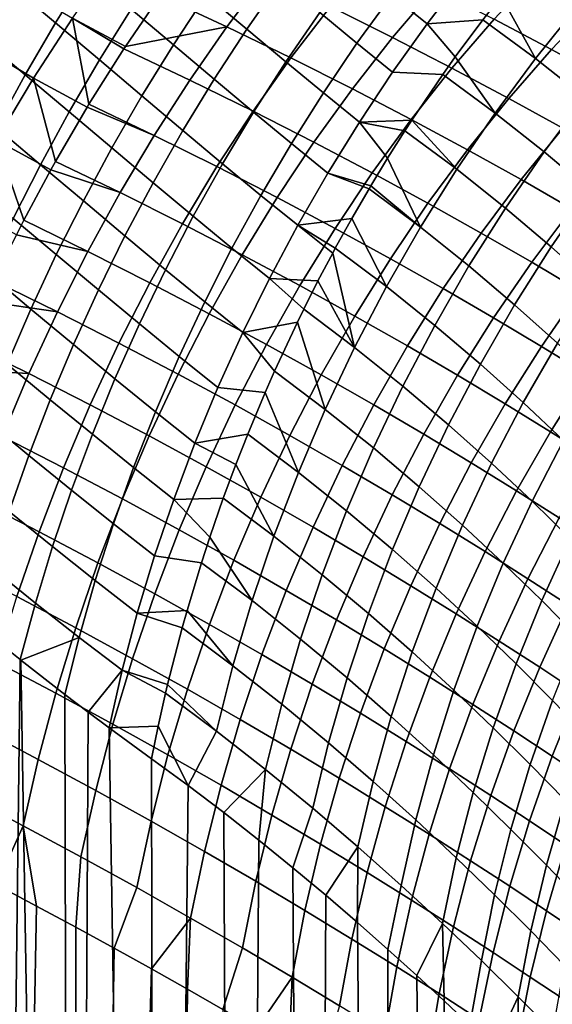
# Model space of a CAD drawing. Header units: metres. Extents: x -109 to 109, y -100 to 58.
# Tile 401 of 642: x 18 to 23, y -37 to -27. Entities that reach past the tile are written whole.
import ezdxf

# ---------------------------------------------------------------- set-up
doc = ezdxf.new("R2010")
doc.units = ezdxf.units.M
doc.layers.add('solid_21_062_100_XXX', color=7, linetype='CONTINUOUS')

msp = doc.modelspace()

# ---------------------------------------------------------------- linework, layer by layer
at = {"layer": 'solid_21_062_100_XXX'}
for points in [[(18.36595, -27.371502, 23.023724), (18.664848, -26.891932, 23.077414), (18.236038, -26.530945, 23.507318), (17.937233, -27.011259, 23.446312)], [(20.490799, -26.969044, 21.90943), (20.109871, -26.647224, 22.35545), (19.787928, -27.106686, 22.273941), (20.170141, -27.43021, 21.83252)], [(22.209423, -26.935661, 20.75742), (21.879082, -26.669727, 21.210249), (21.537121, -27.110151, 21.103487), (21.869678, -27.378969, 20.652912)], [(19.353958, -27.11302, -15.400956), (19.025091, -27.593359, -15.195357), (18.527149, -27.326036, -15.680296), (18.910685, -26.782423, -15.918151)], [(19.478231, -27.577444, 22.211746), (19.787928, -27.106686, 22.273941), (19.389238, -26.771587, 22.713179), (19.078657, -27.24114, 22.645765)], [(21.542974, -27.509682, -13.664919), (20.957397, -27.217901, -14.338399), (21.342657, -26.756002, -14.574064), (21.935251, -27.047672, -13.88848)], [(18.780434, -27.721016, 22.598143), (19.078657, -27.24114, 22.645765), (18.664848, -26.891932, 23.077414), (18.36595, -27.371502, 23.023724)], [(21.537121, -27.110151, 21.103487), (21.188456, -26.823494, 21.554306), (20.857027, -27.274622, 21.462488), (21.207783, -27.563944, 21.014509)], [(22.566614, -27.119022, 20.327419), (22.890547, -27.707283, 19.545826), (23.289036, -27.212347, 19.662271), (22.786423, -26.846874, 20.402351)], [(19.982008, -27.407316, -14.770753), (19.353958, -27.11302, -15.400956), (19.402868, -27.044563, -15.432658), (20.346663, -26.924267, -14.996597)], [(20.585758, -27.70096, -14.124269), (19.982008, -27.407316, -14.770753), (20.346663, -26.924267, -14.996597), (20.957397, -27.217901, -14.338399)], [(20.857027, -27.274622, 21.462488), (20.490799, -26.969044, 21.90943), (20.170141, -27.43021, 21.83252), (20.538301, -27.738104, 21.389061)], [(21.869678, -27.378969, 20.652912), (22.393251, -27.342541, 20.271801), (22.566614, -27.119022, 20.327419), (22.209423, -26.935661, 20.75742)], [(23.042574, -27.620844, -12.475377), (22.501904, -27.336292, -13.188621), (22.914515, -26.896463, -13.420169), (23.461617, -27.180721, -12.694489)], [(17.632589, -27.581997, -15.949759), (18.006992, -27.021936, -16.159664), (18.527149, -27.326036, -15.680296), (18.158852, -27.891716, -15.471604)], [(18.079535, -27.860439, 22.99029), (18.36595, -27.371502, 23.023724), (17.937233, -27.011259, 23.446312), (17.650475, -27.500999, 23.405943)], [(22.103251, -27.798512, -12.977095), (21.542974, -27.509682, -13.664919), (21.935251, -27.047672, -13.88848), (22.501904, -27.336292, -13.188621)], [(19.982008, -27.407316, -14.770753), (19.025091, -27.593359, -15.195357), (19.353958, -27.11302, -15.400956)], [(20.170141, -27.43021, 21.83252), (19.787928, -27.106686, 22.273941), (19.478231, -27.577444, 22.211746), (19.862268, -27.902718, 21.774548)], [(21.869678, -27.378969, 20.652912), (21.537121, -27.110151, 21.103487), (21.207783, -27.563944, 21.014509), (21.543171, -27.83576, 20.565714)], [(22.566614, -27.119022, 20.327419), (22.393251, -27.342541, 20.271801), (22.890547, -27.707283, 19.545826)], [(19.181408, -28.058548, 22.168991), (19.478231, -27.577444, 22.211746), (19.078657, -27.24114, 22.645765), (18.780434, -27.721016, 22.598143)], [(21.16501, -27.992853, -13.462434), (20.585758, -27.70096, -14.124269), (20.957397, -27.217901, -14.338399), (21.542974, -27.509682, -13.664919)], [(22.890547, -27.707283, 19.545826), (23.356565, -28.073305, 18.814337), (23.759176, -27.578737, 18.917393), (23.289036, -27.212347, 19.662271)], [(23.557297, -27.900368, -11.749557), (23.042574, -27.620844, -12.475377), (23.461617, -27.180721, -12.694489), (23.982172, -27.459867, -11.956326)], [(18.680407, -28.137665, -14.995261), (18.664137, -28.164486, -14.986241), (18.158852, -27.891716, -15.471604), (18.527149, -27.326036, -15.680296)], [(19.010145, -27.616056, -15.186339), (18.680407, -28.137665, -14.995261), (18.527149, -27.326036, -15.680296)], [(19.025091, -27.593359, -15.195357), (19.010145, -27.616056, -15.186339), (18.527149, -27.326036, -15.680296)], [(21.207783, -27.563944, 21.014509), (20.857027, -27.274622, 21.462488), (20.538301, -27.738104, 21.389061), (20.891739, -28.030186, 20.943495)], [(21.869678, -27.378969, 20.652912), (22.13381, -27.692795, 20.19474), (22.393251, -27.342541, 20.271801)], [(22.638165, -28.083368, -12.275782), (22.103251, -27.798512, -12.977095), (22.501904, -27.336292, -13.188621), (23.042574, -27.620844, -12.475377)], [(22.13381, -27.692795, 20.19474), (22.509987, -28.22049, 19.450396), (22.890547, -27.707283, 19.545826), (22.393251, -27.342541, 20.271801)], [(18.495173, -28.210241, 22.57041), (18.780434, -27.721016, 22.598143), (18.36595, -27.371502, 23.023724), (18.079535, -27.860439, 22.99029)], [(19.631237, -27.910254, -14.567463), (19.010145, -27.616056, -15.186339), (19.025091, -27.593359, -15.195357), (19.982008, -27.407316, -14.770753)], [(20.228712, -28.203907, -13.932239), (19.631237, -27.910254, -14.567463), (19.982008, -27.407316, -14.770753), (20.585758, -27.70096, -14.124269)], [(20.538301, -27.738104, 21.389061), (20.170141, -27.43021, 21.83252), (19.862268, -27.902718, 21.774548), (20.232924, -28.213001, 21.334177)], [(21.869678, -27.378969, 20.652912), (21.543171, -27.83576, 20.565714), (22.017406, -27.856506, 20.162741), (22.13381, -27.692795, 20.19474)], [(17.806187, -28.357754, 22.97718), (18.079535, -27.860439, 22.99029), (17.650475, -27.500999, 23.405943), (17.376347, -27.999172, 23.386299)], [(21.719606, -28.281904, -12.786144), (21.16501, -27.992853, -13.462434), (21.542974, -27.509682, -13.664919), (22.103251, -27.798512, -12.977095)], [(17.273046, -28.162085, -15.770508), (17.632589, -27.581997, -15.949759), (18.158852, -27.891716, -15.471604), (17.806948, -28.477684, -15.292733)], [(19.295269, -28.431757, -14.387261), (18.680407, -28.137665, -14.995261), (19.010145, -27.616056, -15.186339), (19.631237, -27.910254, -14.567463)], [(19.862268, -27.902718, 21.774548), (19.478231, -27.577444, 22.211746), (19.181408, -28.058548, 22.168991), (19.567802, -28.385611, 21.735632)], [(21.543171, -27.83576, 20.565714), (21.207783, -27.563944, 21.014509), (20.891739, -28.030186, 20.943495), (21.230564, -28.305107, 20.496)], [(23.147726, -28.363293, -11.561759), (22.638165, -28.083368, -12.275782), (23.042574, -27.620844, -12.475377), (23.557297, -27.900368, -11.749557)], [(18.898058, -28.549025, 22.145761), (19.181408, -28.058548, 22.168991), (18.780434, -27.721016, 22.598143), (18.495173, -28.210241, 22.57041)], [(20.802353, -28.49592, -13.281555), (20.228712, -28.203907, -13.932239), (20.585758, -27.70096, -14.124269), (21.16501, -27.992853, -13.462434)], [(22.13381, -27.692795, 20.19474), (22.017406, -27.856506, 20.162741), (22.509987, -28.22049, 19.450396)], [(22.509987, -28.22049, 19.450396), (22.972504, -28.586132, 18.731764), (23.356565, -28.073305, 18.814337), (22.890547, -27.707283, 19.545826)], [(20.891739, -28.030186, 20.943495), (20.538301, -27.738104, 21.389061), (20.232924, -28.213001, 21.334177), (20.589628, -28.507929, 20.890587)], [(22.249454, -28.567081, -12.096226), (21.719606, -28.281904, -12.786144), (22.103251, -27.798512, -12.977095), (22.638165, -28.083368, -12.275782)], [(18.223452, -28.707827, 22.56262), (18.495173, -28.210241, 22.57041), (18.079535, -27.860439, 22.99029), (17.806187, -28.357754, 22.97718)], [(18.365608, -28.676472, -14.828223), (18.32114, -28.756144, -14.805969), (17.806948, -28.477684, -15.292733), (18.158852, -27.891716, -15.471604)], [(18.664137, -28.164486, -14.986241), (18.365608, -28.676472, -14.828223), (18.158852, -27.891716, -15.471604)], [(19.887199, -28.72542, -13.762812), (19.295269, -28.431757, -14.387261), (19.631237, -27.910254, -14.567463), (20.228712, -28.203907, -13.932239)], [(20.232924, -28.213001, 21.334177), (19.862268, -27.902718, 21.774548), (19.567802, -28.385611, 21.735632), (19.941515, -28.698347, 21.297947)], [(21.230564, -28.305107, 20.496), (21.724056, -28.288809, 20.08983), (22.017406, -27.856506, 20.162741), (21.543171, -27.83576, 20.565714)], [(21.724056, -28.288809, 20.08983), (22.148357, -28.750618, 19.376232), (22.509987, -28.22049, 19.450396), (22.017406, -27.856506, 20.162741)], [(21.351976, -28.785198, -12.616274), (20.802353, -28.49592, -13.281555), (21.16501, -27.992853, -13.462434), (21.719606, -28.281904, -12.786144)], [(19.567802, -28.385611, 21.735632), (19.181408, -28.058548, 22.168991), (18.898058, -28.549025, 22.145761), (19.287338, -28.877911, 21.715849)], [(21.230564, -28.305107, 20.496), (20.891739, -28.030186, 20.943495), (20.589628, -28.507929, 20.890587), (20.932493, -28.786055, 20.443916)], [(22.754539, -28.847424, -11.393426), (22.249454, -28.567081, -12.096226), (22.638165, -28.083368, -12.275782), (23.147726, -28.363293, -11.561759)], [(22.972504, -28.586132, 18.731764), (23.40591, -28.950691, 18.007286), (23.792372, -28.437868, 18.077812), (23.356565, -28.073305, 18.814337)], [(18.974987, -28.970457, -14.230622), (18.365608, -28.676472, -14.828223), (18.664137, -28.164486, -14.986241), (19.295269, -28.431757, -14.387261)], [(19.295269, -28.431757, -14.387261), (18.664137, -28.164486, -14.986241), (18.680407, -28.137665, -14.995261)], [(18.628756, -29.04788, 22.142105), (18.898058, -28.549025, 22.145761), (18.495173, -28.210241, 22.57041), (18.223452, -28.707827, 22.56262)], [(20.455956, -29.017559, -13.12276), (19.887199, -28.72542, -13.762812), (20.228712, -28.203907, -13.932239), (20.802353, -28.49592, -13.281555)], [(20.589628, -28.507929, 20.890587), (20.232924, -28.213001, 21.334177), (19.941515, -28.698347, 21.297947), (20.302065, -28.996202, 20.855894)], [(21.877464, -29.070711, -11.937183), (21.351976, -28.785198, -12.616274), (21.719606, -28.281904, -12.786144), (22.249454, -28.567081, -12.096226)], [(22.148357, -28.750618, 19.376232), (22.607996, -29.115868, 18.669893), (22.972504, -28.586132, 18.731764), (22.509987, -28.22049, 19.450396)], [(17.96582, -29.212767, 22.574791), (18.223452, -28.707827, 22.56262), (17.806187, -28.357754, 22.97718), (17.546459, -28.862432, 22.984421)], [(21.230564, -28.305107, 20.496), (20.932493, -28.786055, 20.443916), (21.338732, -28.90506, 20.013039), (21.497093, -28.644567, 20.041767)], [(21.230564, -28.305107, 20.496), (21.659878, -28.387419, 20.075459), (21.724056, -28.288809, 20.08983)], [(21.230564, -28.305107, 20.496), (21.497093, -28.644567, 20.041767), (21.659878, -28.387419, 20.075459)], [(21.724056, -28.288809, 20.08983), (21.659878, -28.387419, 20.075459), (22.148357, -28.750618, 19.376232)], [(23.234871, -29.121952, -10.678454), (22.754539, -28.847424, -11.393426), (23.147726, -28.363293, -11.561759), (23.631975, -28.637314, -10.835766)], [(19.562117, -29.264132, -13.616434), (18.974987, -28.970457, -14.230622), (19.295269, -28.431757, -14.387261), (19.887199, -28.72542, -13.762812)], [(19.941515, -28.698347, 21.297947), (19.567802, -28.385611, 21.735632), (19.287338, -28.877911, 21.715849), (19.664663, -29.193161, 21.280441)], [(21.497093, -28.644567, 20.041767), (21.806606, -29.296276, 19.32353), (22.148357, -28.750618, 19.376232), (21.659878, -28.387419, 20.075459)], [(18.066576, -29.23106, -14.685664), (17.997181, -29.36647, -14.655108), (17.472546, -29.082098, -15.144243), (17.806948, -28.477684, -15.292733)], [(18.32114, -28.756144, -14.805969), (18.066576, -29.23106, -14.685664), (17.806948, -28.477684, -15.292733)], [(19.287338, -28.877911, 21.715849), (18.898058, -28.549025, 22.145761), (18.628756, -29.04788, 22.142105), (19.021446, -29.378622, 21.71524)], [(20.932493, -28.786055, 20.443916), (20.589628, -28.507929, 20.890587), (20.302065, -28.996202, 20.855894), (20.649565, -29.277624, 20.409565)], [(21.001328, -29.307074, -12.467928), (20.455956, -29.017559, -13.12276), (20.802353, -28.49592, -13.281555), (21.351976, -28.785198, -12.616274)], [(21.497093, -28.644567, 20.041767), (21.338732, -28.90506, 20.013039), (21.806606, -29.296276, 19.32353)], [(22.378769, -29.351486, -11.245), (21.877464, -29.070711, -11.937183), (22.249454, -28.567081, -12.096226), (22.754539, -28.847424, -11.393426)], [(22.607996, -29.115868, 18.669893), (23.03964, -29.480421, 17.956841), (23.40591, -28.950691, 18.007286), (22.972504, -28.586132, 18.731764)], [(18.374044, -29.554104, 22.15803), (18.628756, -29.04788, 22.142105), (18.223452, -28.707827, 22.56262), (17.96582, -29.212767, 22.574791)], [(18.974987, -28.970457, -14.230622), (18.32114, -28.756144, -14.805969), (18.365608, -28.676472, -14.828223)], [(20.12673, -29.556396, -12.986465), (19.562117, -29.264132, -13.616434), (19.887199, -28.72542, -13.762812), (20.455956, -29.017559, -13.12276)], [(20.302065, -28.996202, 20.855894), (19.941515, -28.698347, 21.297947), (19.664663, -29.193161, 21.280441), (20.029633, -29.494019, 20.839489)], [(18.671234, -29.524937, -14.097957), (18.066576, -29.23106, -14.685664), (18.32114, -28.756144, -14.805969), (18.974987, -28.970457, -14.230622)], [(20.649565, -29.277624, 20.409565), (21.159966, -29.2125, 19.985857), (21.321602, -28.933884, 20.010185), (20.932493, -28.786055, 20.443916)], [(20.932493, -28.786055, 20.443916), (21.321602, -28.933884, 20.010185), (21.338732, -28.90506, 20.013039)], [(21.523169, -29.592932, -11.799071), (21.001328, -29.307074, -12.467928), (21.351976, -28.785198, -12.616274), (21.877464, -29.070711, -11.937183)], [(21.806606, -29.296276, 19.32353), (22.264004, -29.661121, 18.628887), (22.607996, -29.115868, 18.669893), (22.148357, -28.750618, 19.376232)], [(19.664663, -29.193161, 21.280441), (19.287338, -28.877911, 21.715849), (19.021446, -29.378622, 21.71524), (19.402931, -29.696438, 21.281698)], [(21.159966, -29.2125, 19.985857), (21.485634, -29.856028, 19.292429), (21.806606, -29.296276, 19.32353), (21.321602, -28.933884, 20.010185)], [(21.338732, -28.90506, 20.013039), (21.321602, -28.933884, 20.010185), (21.806606, -29.296276, 19.32353)], [(22.855869, -29.626545, -10.540405), (22.378769, -29.351486, -11.245), (22.754539, -28.847424, -11.393426), (23.234871, -29.121952, -10.678454)], [(19.254322, -29.818623, -13.493489), (18.671234, -29.524937, -14.097957), (18.974987, -28.970457, -14.230622), (19.562117, -29.264132, -13.616434)], [(20.649565, -29.277624, 20.409565), (20.302065, -28.996202, 20.855894), (20.029633, -29.494019, 20.839489), (20.382353, -29.778818, 20.393019)], [(20.668585, -29.846157, -12.341497), (20.12673, -29.556396, -12.986465), (20.455956, -29.017559, -13.12276), (21.001328, -29.307074, -12.467928)], [(23.03964, -29.480421, 17.956841), (23.444118, -29.841686, 17.237343), (23.811148, -29.311584, 17.277264), (23.40591, -28.950691, 18.007286)], [(19.021446, -29.378622, 21.71524), (18.628756, -29.04788, 22.142105), (18.374044, -29.554104, 22.15803), (18.770662, -29.88673, 21.733809)], [(22.0214, -29.874157, -11.116872), (21.523169, -29.592932, -11.799071), (21.877464, -29.070711, -11.937183), (22.378769, -29.351486, -11.245)], [(22.264004, -29.661121, 18.628887), (22.694527, -30.025671, 17.926607), (23.03964, -29.480421, 17.956841), (22.607996, -29.115868, 18.669893)], [(18.134441, -30.066673, 22.193501), (18.374044, -29.554104, 22.15803), (17.96582, -29.212767, 22.574791), (17.722799, -29.724033, 22.606897)], [(20.029633, -29.494019, 20.839489), (19.664663, -29.193161, 21.280441), (19.402931, -29.696438, 21.281698), (19.772884, -30.000362, 20.8414)], [(20.649565, -29.277624, 20.409565), (21.003471, -29.494463, 19.967091), (21.159966, -29.2125, 19.985857)], [(21.159966, -29.2125, 19.985857), (21.003471, -29.494463, 19.967091), (21.485634, -29.856028, 19.292429)], [(23.308765, -29.894918, -9.82406), (22.855869, -29.626545, -10.540405), (23.234871, -29.121952, -10.678454), (23.690483, -29.389709, -9.951996)], [(18.671234, -29.524937, -14.097957), (17.997181, -29.36647, -14.655108), (18.066576, -29.23106, -14.685664)], [(19.81554, -30.111019, -12.873028), (19.254322, -29.818623, -13.493489), (19.562117, -29.264132, -13.616434), (20.12673, -29.556396, -12.986465)], [(20.382353, -29.778818, 20.393019), (20.840458, -29.802324, 19.953091), (20.979134, -29.539474, 19.964626), (20.649565, -29.277624, 20.409565)], [(20.649565, -29.277624, 20.409565), (20.979134, -29.539474, 19.964626), (21.003471, -29.494463, 19.967091)], [(21.485634, -29.856028, 19.292429), (21.941431, -30.220459, 18.608854), (22.264004, -29.661121, 18.628887), (21.806606, -29.296276, 19.32353)], [(18.384809, -30.093739, -13.989614), (17.784096, -29.799974, -14.567959), (17.997181, -29.36647, -14.655108), (18.671234, -29.524937, -14.097957)], [(19.402931, -29.696438, 21.281698), (19.021446, -29.378622, 21.71524), (18.770662, -29.88673, 21.733809), (19.156849, -30.207159, 21.301714)], [(21.187504, -30.132374, -11.682252), (20.668585, -29.846157, -12.341497), (21.001328, -29.307074, -12.467928), (21.523169, -29.592932, -11.799071)], [(22.495966, -30.149765, -10.421983), (22.0214, -29.874157, -11.116872), (22.378769, -29.351486, -11.245), (22.855869, -29.626545, -10.540405)], [(22.694527, -30.025671, 17.926607), (23.098886, -30.387316, 17.216932), (23.444118, -29.841686, 17.237343), (23.03964, -29.480421, 17.956841)], [(18.770662, -29.88673, 21.733809), (18.374044, -29.554104, 22.15803), (18.134441, -30.066673, 22.193501), (18.535496, -30.401205, 21.771515)], [(18.964619, -30.387434, -13.394302), (18.384809, -30.093739, -13.989614), (18.671234, -29.524937, -14.097957), (19.254322, -29.818623, -13.493489)], [(20.382353, -29.778818, 20.393019), (20.029633, -29.494019, 20.839489), (19.772884, -30.000362, 20.8414), (20.131403, -30.288614, 20.394308)], [(20.354618, -30.40103, -12.237315), (19.81554, -30.111019, -12.873028), (20.12673, -29.556396, -12.986465), (20.668585, -29.846157, -12.341497)], [(20.979134, -29.539474, 19.964626), (20.840458, -29.802324, 19.953091), (21.186281, -30.428402, 19.28301)], [(20.979134, -29.539474, 19.964626), (21.186281, -30.428402, 19.28301), (21.485634, -29.856028, 19.292429), (21.003471, -29.494463, 19.967091)], [(21.683376, -30.414064, -11.009377), (21.187504, -30.132374, -11.682252), (21.523169, -29.592932, -11.799071), (22.0214, -29.874157, -11.116872)], [(21.941431, -30.220459, 18.608854), (22.371477, -30.585003, 17.91667), (22.694527, -30.025671, 17.926607), (22.264004, -29.661121, 18.628887)], [(22.946829, -30.418777, -9.71504), (22.495966, -30.149765, -10.421983), (22.855869, -29.626545, -10.540405), (23.308765, -29.894918, -9.82406)], [(17.910433, -30.584547, 22.248447), (18.134441, -30.066673, 22.193501), (17.722799, -29.724033, 22.606897), (17.494883, -30.240597, 22.658875)], [(19.772884, -30.000362, 20.8414), (19.402931, -29.696438, 21.281698), (19.156849, -30.207159, 21.301714), (19.532343, -30.51421, 20.861628)], [(18.384809, -30.093739, -13.989614), (17.693283, -29.99354, -14.534136), (17.784096, -29.799974, -14.567959)], [(19.523203, -30.679966, -12.782748), (18.964619, -30.387434, -13.394302), (19.254322, -29.818623, -13.493489), (19.81554, -30.111019, -12.873028)], [(20.382353, -29.778818, 20.393019), (20.131403, -30.288614, 20.394308), (20.646469, -30.189919, 19.944756), (20.706322, -30.067684, 19.946287)], [(20.871349, -30.687616, -11.587033), (20.354618, -30.40103, -12.237315), (20.668585, -29.846157, -12.341497), (21.187504, -30.132374, -11.682252)], [(20.382353, -29.778818, 20.393019), (20.706322, -30.067684, 19.946287), (20.840458, -29.802324, 19.953091)], [(20.840458, -29.802324, 19.953091), (20.706322, -30.067684, 19.946287), (21.186281, -30.428402, 19.28301)], [(21.186281, -30.428402, 19.28301), (21.641123, -30.79241, 18.609844), (21.941431, -30.220459, 18.608854), (21.485634, -29.856028, 19.292429)], [(19.156849, -30.207159, 21.301714), (18.770662, -29.88673, 21.733809), (18.535496, -30.401205, 21.771515), (18.926916, -30.724291, 21.340448)], [(22.156109, -30.690237, -10.323498), (21.683376, -30.414064, -11.009377), (22.0214, -29.874157, -11.116872), (22.495966, -30.149765, -10.421983)], [(23.373959, -30.680277, -8.996671), (22.946829, -30.418777, -9.71504), (23.308765, -29.894918, -9.82406), (23.737471, -30.155697, -9.096606)], [(18.116463, -30.675367, -13.905877), (17.518913, -30.38172, -14.475417), (17.693283, -29.99354, -14.534136), (18.384809, -30.093739, -13.989614)], [(20.131403, -30.288614, 20.394308), (19.772884, -30.000362, 20.8414), (19.532343, -30.51421, 20.861628), (19.897224, -30.805977, 20.413433)], [(22.371477, -30.585003, 17.91667), (22.776361, -30.947041, 17.216084), (23.098886, -30.387316, 17.216932), (22.694527, -30.025671, 17.926607)], [(18.535496, -30.401205, 21.771515), (18.134441, -30.066673, 22.193501), (17.910433, -30.584547, 22.248447), (18.316422, -30.921007, 21.828281)], [(18.693773, -30.969076, -13.319132), (18.116463, -30.675367, -13.905877), (18.384809, -30.093739, -13.989614), (18.964619, -30.387434, -13.394302)], [(20.060257, -30.970236, -12.155654), (19.523203, -30.679966, -12.782748), (19.81554, -30.111019, -12.873028), (20.354618, -30.40103, -12.237315)], [(20.646469, -30.189919, 19.944756), (20.909338, -31.011896, 19.295298), (21.186281, -30.428402, 19.28301), (20.706322, -30.067684, 19.946287)], [(21.365582, -30.969784, -10.9228), (20.871349, -30.687616, -11.587033), (21.187504, -30.132374, -11.682252), (21.683376, -30.414064, -11.009377)], [(19.532343, -30.51421, 20.861628), (19.156849, -30.207159, 21.301714), (18.926916, -30.724291, 21.340448), (19.308495, -31.034515, 20.900127)], [(20.131403, -30.288614, 20.394308), (20.430933, -30.65204, 19.947832), (20.646469, -30.189919, 19.944756)], [(20.646469, -30.189919, 19.944756), (20.430933, -30.65204, 19.947832), (20.909338, -31.011896, 19.295298)], [(21.641123, -30.79241, 18.609844), (22.071339, -31.15695, 17.92705), (22.371477, -30.585003, 17.91667), (21.941431, -30.220459, 18.608854)], [(22.605625, -30.959909, -9.625222), (22.156109, -30.690237, -10.323498), (22.495966, -30.149765, -10.421983), (22.946829, -30.418777, -9.71504)], [(20.131403, -30.288614, 20.394308), (19.897224, -30.805977, 20.413433), (20.341862, -30.854202, 19.953491), (20.430933, -30.65204, 19.947832)], [(18.116463, -30.675367, -13.905877), (17.4104, -30.635376, -14.443431), (17.518913, -30.38172, -14.475417)], [(18.926916, -30.724291, 21.340448), (18.535496, -30.401205, 21.771515), (18.316422, -30.921007, 21.828281), (18.713596, -31.246782, 21.397823)], [(19.250488, -31.261745, -12.715861), (18.693773, -30.969076, -13.319132), (18.964619, -30.387434, -13.394302), (19.523203, -30.679966, -12.782748)], [(20.575535, -31.2572, -11.513666), (20.060257, -30.970236, -12.155654), (20.354618, -30.40103, -12.237315), (20.871349, -30.687616, -11.587033)], [(21.837189, -31.24654, -10.245208), (21.365582, -30.969784, -10.9228), (21.683376, -30.414064, -11.009377), (22.156109, -30.690237, -10.323498)], [(23.031849, -31.222153, -8.915165), (22.605625, -30.959909, -9.625222), (22.946829, -30.418777, -9.71504), (23.373959, -30.680277, -8.996671)], [(22.776361, -30.947041, 17.216084), (23.156582, -31.304062, 16.507286), (23.477699, -30.743576, 16.500076), (23.098886, -30.387316, 17.216932)], [(20.909338, -31.011896, 19.295298), (21.363873, -31.375471, 18.631855), (21.641123, -30.79241, 18.609844), (21.186281, -30.428402, 19.28301)], [(18.316422, -30.921007, 21.828281), (17.910433, -30.584547, 22.248447), (17.702471, -31.106682, 22.32276), (18.113884, -31.445084, 21.903994)], [(19.897224, -30.805977, 20.413433), (19.532343, -30.51421, 20.861628), (19.308495, -31.034515, 20.900127), (19.680294, -31.329855, 20.450354)], [(22.071339, -31.15695, 17.92705), (22.477392, -31.519386, 17.234798), (22.776361, -30.947041, 17.216084), (22.371477, -30.585003, 17.91667)], [(17.866903, -31.268295, -13.846969), (17.271723, -30.974766, -14.408282), (17.4104, -30.635376, -14.443431), (18.116463, -30.675367, -13.905877)], [(18.442495, -31.562014, -13.268178), (17.866903, -31.268295, -13.846969), (18.116463, -30.675367, -13.905877), (18.693773, -30.969076, -13.319132)], [(19.786272, -31.552279, -12.096729), (19.250488, -31.261745, -12.715861), (19.523203, -30.679966, -12.782748), (20.060257, -30.970236, -12.155654)], [(20.341862, -30.854202, 19.953491), (20.655531, -31.604975, 19.329258), (20.909338, -31.011896, 19.295298), (20.430933, -30.65204, 19.947832)], [(21.068855, -31.53986, -10.857368), (20.575535, -31.2572, -11.513666), (20.871349, -30.687616, -11.587033), (21.365582, -30.969784, -10.9228)], [(22.286051, -31.516895, -9.554842), (21.837189, -31.24654, -10.245208), (22.156109, -30.690237, -10.323498), (22.605625, -30.959909, -9.625222)], [(23.434698, -31.476042, -8.193901), (23.031849, -31.222153, -8.915165), (23.373959, -30.680277, -8.996671), (23.777319, -30.933352, -8.267462)], [(19.308495, -31.034515, 20.900127), (18.926916, -30.724291, 21.340448), (18.713596, -31.246782, 21.397823), (19.101795, -31.560225, 20.956823)], [(19.680294, -31.329855, 20.450354), (20.17803, -31.245995, 19.97172), (20.341862, -30.854202, 19.953491), (19.897224, -30.805977, 20.413433)], [(20.341862, -30.854202, 19.953491), (20.17803, -31.245995, 19.97172), (20.655531, -31.604975, 19.329258)], [(21.363873, -31.375471, 18.631855), (21.794901, -31.740005, 17.957724), (22.071339, -31.15695, 17.92705), (21.641123, -30.79241, 18.609844)], [(18.713596, -31.246782, 21.397823), (18.316422, -30.921007, 21.828281), (18.113884, -31.445084, 21.903994), (18.517324, -31.773575, 21.473722)], [(18.998114, -31.854824, -12.672545), (18.442495, -31.562014, -13.268178), (18.693773, -30.969076, -13.319132), (19.250488, -31.261745, -12.715861)], [(20.300842, -31.83963, -11.462342), (19.786272, -31.552279, -12.096729), (20.060257, -30.970236, -12.155654), (20.575535, -31.2572, -11.513666)], [(21.540047, -31.817213, -10.18732), (21.068855, -31.53986, -10.857368), (21.365582, -30.969784, -10.9228), (21.837189, -31.24654, -10.245208)], [(22.712044, -31.779902, -8.852301), (22.286051, -31.516895, -9.554842), (22.605625, -30.959909, -9.625222), (23.031849, -31.222153, -8.915165)], [(22.477392, -31.519386, 17.234798), (22.859653, -31.877188, 16.533258), (23.156582, -31.304062, 16.507286), (22.776361, -30.947041, 17.216084)], [(19.680294, -31.329855, 20.450354), (19.308495, -31.034515, 20.900127), (19.101795, -31.560225, 20.956823), (19.481052, -31.859182, 20.504993)], [(20.655531, -31.604975, 19.329258), (21.110405, -31.968111, 18.674833), (21.363873, -31.375471, 18.631855), (20.909338, -31.011896, 19.295298)], [(18.113884, -31.445084, 21.903994), (17.702471, -31.106682, 22.32276), (17.510975, -31.632017, 22.416286), (17.928293, -31.972374, 21.998501)], [(21.794901, -31.740005, 17.957724), (22.202763, -32.102848, 17.273031), (22.477392, -31.519386, 17.234798), (22.071339, -31.15695, 17.92705)], [(19.101795, -31.560225, 20.956823), (18.713596, -31.246782, 21.397823), (18.517324, -31.773575, 21.473722), (18.912664, -32.090267, 21.031601)], [(19.680294, -31.329855, 20.450354), (20.066332, -31.530094, 19.990807), (20.17803, -31.245995, 19.97172)], [(20.066332, -31.530094, 19.990807), (20.425528, -32.206078, 19.384806), (20.655531, -31.604975, 19.329258), (20.17803, -31.245995, 19.97172)], [(21.988947, -32.088264, -9.504084), (21.540047, -31.817213, -10.18732), (21.837189, -31.24654, -10.245208), (22.286051, -31.516895, -9.554842)], [(23.115032, -32.03463, -8.138153), (22.712044, -31.779902, -8.852301), (23.031849, -31.222153, -8.915165), (23.434698, -31.476042, -8.193901)], [(18.211447, -32.164692, -13.241572), (17.636784, -31.870962, -13.813043), (17.866903, -31.268295, -13.846969), (18.442495, -31.562014, -13.268178)], [(19.533384, -32.14563, -12.060696), (18.998114, -31.854824, -12.672545), (19.250488, -31.261745, -12.715861), (19.786272, -31.552279, -12.096729)], [(19.481052, -31.859182, 20.504993), (19.948277, -31.847988, 20.017889), (20.066332, -31.530094, 19.990807), (19.680294, -31.329855, 20.450354)], [(20.793976, -32.122791, -10.813251), (20.300842, -31.83963, -11.462342), (20.575535, -31.2572, -11.513666), (21.068855, -31.53986, -10.857368)], [(22.859653, -31.877188, 16.533258), (23.218426, -32.227936, 15.822582), (23.51256, -31.653683, 15.790455), (23.156582, -31.304062, 16.507286)], [(21.110405, -31.968111, 18.674833), (21.542892, -32.332642, 18.008606), (21.794901, -31.740005, 17.957724), (21.363873, -31.375471, 18.631855)], [(18.517324, -31.773575, 21.473722), (18.113884, -31.445084, 21.903994), (17.928293, -31.972374, 21.998501), (18.338499, -32.3036, 21.567989)], [(20.066332, -31.530094, 19.990807), (19.948277, -31.847988, 20.017889), (20.425528, -32.206078, 19.384806)], [(22.41538, -32.352058, -8.808246), (21.988947, -32.088264, -9.504084), (22.286051, -31.516895, -9.554842), (22.712044, -31.779902, -8.852301)], [(22.202763, -32.102848, 17.273031), (22.587698, -32.461449, 16.577923), (22.859653, -31.877188, 16.533258), (22.477392, -31.519386, 17.234798)], [(18.766741, -32.457645, -12.652913), (18.211447, -32.164692, -13.241572), (18.442495, -31.562014, -13.268178), (18.998114, -31.854824, -12.672545)], [(19.481052, -31.859182, 20.504993), (19.101795, -31.560225, 20.956823), (18.912664, -32.090267, 21.031601), (19.299906, -32.392879, 20.577246)], [(20.047989, -32.433372, -11.433197), (19.533384, -32.14563, -12.060696), (19.786272, -31.552279, -12.096729), (20.300842, -31.83963, -11.462342)], [(20.425528, -32.206078, 19.384806), (20.88139, -32.568771, 18.738661), (21.110405, -31.968111, 18.674833), (20.655531, -31.604975, 19.329258)], [(21.265461, -32.400757, -10.149986), (20.793976, -32.122791, -10.813251), (21.068855, -31.53986, -10.857368), (21.540047, -31.817213, -10.18732)], [(18.912664, -32.090267, 21.031601), (18.517324, -31.773575, 21.473722), (18.338499, -32.3036, 21.567989), (18.741484, -32.623569, 21.124306)], [(21.542892, -32.332642, 18.008606), (21.953196, -32.695896, 17.330679), (22.202763, -32.102848, 17.273031), (21.794901, -31.740005, 17.957724)], [(22.819164, -32.607643, -8.100362), (22.41538, -32.352058, -8.808246), (22.712044, -31.779902, -8.852301), (23.115032, -32.03463, -8.138153)], [(18.001234, -32.775528, -13.239386), (17.42671, -32.481785, -13.804188), (17.636784, -31.870962, -13.813043), (18.211447, -32.164692, -13.241572)], [(19.302259, -32.748726, -12.047647), (18.766741, -32.457645, -12.652913), (18.998114, -31.854824, -12.672545), (19.533384, -32.14563, -12.060696)], [(19.481052, -31.859182, 20.504993), (19.299906, -32.392879, 20.577246), (19.742277, -32.456436, 20.086216), (19.82081, -32.215317, 20.056576)], [(19.481052, -31.859182, 20.504993), (19.82081, -32.215317, 20.056576), (19.948277, -31.847988, 20.017889)], [(19.82081, -32.215317, 20.056576), (20.219933, -32.813629, 19.46179), (20.425528, -32.206078, 19.384806), (19.948277, -31.847988, 20.017889)], [(20.541664, -32.717045, -10.790566), (20.047989, -32.433372, -11.433197), (20.300842, -31.83963, -11.462342), (20.793976, -32.122791, -10.813251)], [(21.715094, -32.672523, -9.473083), (21.265461, -32.400757, -10.149986), (21.540047, -31.817213, -10.18732), (21.988947, -32.088264, -9.504084)], [(22.587698, -32.461449, 16.577923), (22.949881, -32.813343, 15.872532), (23.218426, -32.227936, 15.822582), (22.859653, -31.877188, 16.533258)], [(18.338499, -32.3036, 21.567989), (17.928293, -31.972374, 21.998501), (17.760025, -32.501812, 22.111609), (18.177479, -32.835789, 21.680437)], [(20.88139, -32.568771, 18.738661), (21.315971, -32.933292, 18.079569), (21.542892, -32.332642, 18.008606), (21.110405, -31.968111, 18.674833)], [(22.142643, -32.937119, -8.783113), (21.715094, -32.672523, -9.473083), (21.988947, -32.088264, -9.504084), (22.41538, -32.352058, -8.808246)], [(23.200073, -32.854088, -7.381029), (22.819164, -32.607643, -8.100362), (23.115032, -32.03463, -8.138153), (23.494843, -32.280151, -7.413008)], [(18.55698, -33.068626, -12.657016), (18.001234, -32.775528, -13.239386), (18.211447, -32.164692, -13.241572), (18.766741, -32.457645, -12.652913)], [(19.299906, -32.392879, 20.577246), (18.912664, -32.090267, 21.031601), (18.741484, -32.623569, 21.124306), (19.13722, -32.929867, 20.666958)], [(19.817644, -33.036869, -11.426307), (19.302259, -32.748726, -12.047647), (19.533384, -32.14563, -12.060696), (20.047989, -32.433372, -11.433197)], [(21.014156, -32.995636, -10.133305), (20.541664, -32.717045, -10.790566), (20.793976, -32.122791, -10.813251), (21.265461, -32.400757, -10.149986)], [(21.953196, -32.695896, 17.330679), (22.341429, -33.055302, 16.641163), (22.587698, -32.461449, 16.577923), (22.202763, -32.102848, 17.273031)], [(19.82081, -32.215317, 20.056576), (19.742277, -32.456436, 20.086216), (20.219933, -32.813629, 19.46179)], [(20.219933, -32.813629, 19.46179), (20.677427, -33.175869, 18.823172), (20.88139, -32.568771, 18.738661), (20.425528, -32.206078, 19.384806)], [(22.949881, -32.813343, 15.872532), (23.2894, -33.156174, 15.15702), (23.553926, -32.569305, 15.102941), (23.218426, -32.227936, 15.822582)], [(18.741484, -32.623569, 21.124306), (18.338499, -32.3036, 21.567989), (18.177479, -32.835789, 21.680437), (18.588604, -33.15905, 21.234753)], [(21.315971, -32.933292, 18.079569), (21.729347, -33.29697, 17.407591), (21.953196, -32.695896, 17.330679), (21.542892, -32.332642, 18.008606)], [(22.547869, -33.193584, -8.080629), (22.142643, -32.937119, -8.783113), (22.41538, -32.352058, -8.808246), (22.819164, -32.607643, -8.100362)], [(19.093504, -33.359982, -12.057619), (18.55698, -33.068626, -12.657016), (18.766741, -32.457645, -12.652913), (19.302259, -32.748726, -12.047647)], [(19.13722, -32.929867, 20.666958), (19.606121, -32.907566, 20.150576), (19.742277, -32.456436, 20.086216), (19.299906, -32.392879, 20.577246)], [(19.606121, -32.907566, 20.150576), (20.039286, -33.426029, 19.560013), (20.219933, -32.813629, 19.46179), (19.742277, -32.456436, 20.086216)], [(20.312586, -33.321064, -10.789374), (19.817644, -33.036869, -11.426307), (20.047989, -32.433372, -11.433197), (20.541664, -32.717045, -10.790566)], [(21.465212, -33.268127, -9.46192), (21.014156, -32.995636, -10.133305), (21.265461, -32.400757, -10.149986), (21.715094, -32.672523, -9.473083)], [(17.760025, -32.501812, 22.111609), (17.605417, -33.029034, 22.247059), (18.034466, -33.36908, 21.810953), (18.177479, -32.835789, 21.680437)], [(22.341429, -33.055302, 16.641163), (22.70763, -33.408367, 15.940173), (22.949881, -32.813343, 15.872532), (22.587698, -32.461449, 16.577923)], [(19.13722, -32.929867, 20.666958), (18.741484, -32.623569, 21.124306), (18.588604, -33.15905, 21.234753), (18.99333, -33.469051, 20.773951)], [(20.677427, -33.175869, 18.823172), (21.114738, -33.54039, 18.170422), (21.315971, -32.933292, 18.079569), (20.88139, -32.568771, 18.738661)], [(22.930506, -33.440968, -7.366207), (22.547869, -33.193584, -8.080629), (22.819164, -32.607643, -8.100362), (23.200073, -32.854088, -7.381029)], [(20.786791, -33.600285, -10.137319), (20.312586, -33.321064, -10.789374), (20.541664, -32.717045, -10.790566), (21.014156, -32.995636, -10.133305)], [(21.894545, -33.533543, -8.776972), (21.465212, -33.268127, -9.46192), (21.715094, -32.672523, -9.473083), (22.142643, -32.937119, -8.783113)], [(21.729347, -33.29697, 17.407591), (22.121492, -33.657196, 16.722811), (22.341429, -33.055302, 16.641163), (21.953196, -32.695896, 17.330679)], [(18.369381, -33.686157, -12.684843), (17.812408, -33.392914, -13.261624), (18.001234, -32.775528, -13.239386), (18.55698, -33.068626, -12.657016)], [(19.610409, -33.648533, -11.44169), (19.093504, -33.359982, -12.057619), (19.302259, -32.748726, -12.047647), (19.817644, -33.036869, -11.426307)], [(20.039286, -33.426029, 19.560013), (20.499054, -33.787815, 18.928143), (20.677427, -33.175869, 18.823172), (20.219933, -32.813629, 19.46179)], [(22.70763, -33.408367, 15.940173), (23.051764, -33.752682, 15.227862), (23.2894, -33.156174, 15.15702), (22.949881, -32.813343, 15.872532)], [(18.177479, -32.835789, 21.680437), (18.034466, -33.36908, 21.810953), (18.040642, -33.373932, 21.804518), (18.588604, -33.15905, 21.234753)], [(19.13722, -32.929867, 20.666958), (19.560574, -33.06974, 20.176521), (19.606121, -32.907566, 20.150576)], [(19.606121, -32.907566, 20.150576), (19.560574, -33.06974, 20.176521), (20.039286, -33.426029, 19.560013)], [(23.290245, -33.67836, -6.640533), (22.930506, -33.440968, -7.366207), (23.200073, -32.854088, -7.381029), (23.557833, -33.090481, -6.650972)], [(18.99333, -33.469051, 20.773951), (19.422985, -33.604515, 20.272491), (19.560574, -33.06974, 20.176521), (19.13722, -32.929867, 20.666958)], [(21.239958, -33.873516, -9.470623), (20.786791, -33.600285, -10.137319), (21.014156, -32.995636, -10.133305), (21.465212, -33.268127, -9.46192)], [(21.114738, -33.54039, 18.170422), (21.531805, -33.904491, 17.503565), (21.729347, -33.29697, 17.407591), (21.315971, -32.933292, 18.079569)], [(22.301861, -33.790901, -8.079005), (21.894545, -33.533543, -8.776972), (22.142643, -32.937119, -8.783113), (22.547869, -33.193584, -8.080629)], [(17.67767, -62.700001, 22.1751), (18.034466, -33.36908, 21.810953), (17.605417, -33.029034, 22.247059)], [(18.907667, -33.977795, -12.090585), (18.369381, -33.686157, -12.684843), (18.55698, -33.068626, -12.657016), (19.093504, -33.359982, -12.057619)], [(19.422985, -33.604515, 20.272491), (19.884064, -34.041668, 19.679214), (20.039286, -33.426029, 19.560013), (19.560574, -33.06974, 20.176521)], [(20.107342, -33.933254, -10.809677), (19.610409, -33.648533, -11.44169), (19.817644, -33.036869, -11.426307), (20.312586, -33.321064, -10.789374)], [(22.121492, -33.657196, 16.722811), (22.492313, -34.01144, 16.02533), (22.70763, -33.408367, 15.940173), (22.341429, -33.055302, 16.641163)], [(18.588604, -33.15905, 21.234753), (18.040642, -33.373932, 21.804518), (18.455057, -33.696049, 21.361917)], [(18.588604, -33.15905, 21.234753), (18.455057, -33.696049, 21.361917), (18.674475, -33.86364, 21.118622), (18.99333, -33.469051, 20.773951)], [(20.499054, -33.787815, 18.928143), (20.939722, -34.152328, 18.280926), (21.114738, -33.54039, 18.170422), (20.677427, -33.175869, 18.823172)], [(22.686848, -34.039249, -7.368581), (22.301861, -33.790901, -8.079005), (22.547869, -33.193584, -8.080629), (22.930506, -33.440968, -7.366207)], [(21.67174, -34.139763, -8.789837), (21.239958, -33.873516, -9.470623), (21.465212, -33.268127, -9.46192), (21.894545, -33.533543, -8.776972)], [(17.67767, -62.700001, 22.1751), (18.523779, -62.700001, 21.286406), (18.040642, -33.373932, 21.804518), (18.034466, -33.36908, 21.810953)], [(18.523779, -62.700001, 21.286406), (18.455057, -33.696049, 21.361917), (18.040642, -33.373932, 21.804518)], [(19.42683, -34.266754, -11.479306), (18.907667, -33.977795, -12.090585), (19.093504, -33.359982, -12.057619), (19.610409, -33.648533, -11.44169)], [(20.583965, -34.21312, -10.162018), (20.107342, -33.933254, -10.809677), (20.312586, -33.321064, -10.789374), (20.786791, -33.600285, -10.137319)], [(21.531805, -33.904491, 17.503565), (21.928467, -34.265541, 16.822655), (22.121492, -33.657196, 16.722811), (21.729347, -33.29697, 17.407591)], [(18.204437, -34.30862, -12.736321), (17.645468, -34.015224, -13.308228), (17.812408, -33.392914, -13.261624), (18.369381, -33.686157, -12.684843)], [(18.99333, -33.469051, 20.773951), (18.674475, -33.86364, 21.118622), (18.871441, -34.011341, 20.894648)], [(19.403643, -33.686287, 20.288568), (18.99333, -33.469051, 20.773951), (18.871441, -34.011341, 20.894648), (19.334667, -33.994949, 20.352587)], [(18.99333, -33.469051, 20.773951), (19.403643, -33.686287, 20.288568), (19.422985, -33.604515, 20.272491)], [(19.884064, -34.041668, 19.679214), (20.346739, -34.402996, 19.053301), (20.499054, -33.787815, 18.928143), (20.039286, -33.426029, 19.560013)], [(22.492313, -34.01144, 16.02533), (22.841639, -34.357262, 15.315284), (23.051764, -33.752682, 15.227862), (22.70763, -33.408367, 15.940173)], [(23.049158, -34.277657, -6.646344), (22.686848, -34.039249, -7.368581), (22.930506, -33.440968, -7.366207), (23.290245, -33.67836, -6.640533)], [(20.939722, -34.152328, 18.280926), (21.36109, -34.516857, 17.618347), (21.531805, -33.904491, 17.503565), (21.114738, -33.54039, 18.170422)], [(22.081787, -34.398033, -8.095495), (21.67174, -34.139763, -8.789837), (21.894545, -33.533543, -8.776972), (22.301861, -33.790901, -8.079005)], [(19.422985, -33.604515, 20.272491), (19.403643, -33.686287, 20.288568), (19.884064, -34.041668, 19.679214)], [(19.926472, -34.55201, -10.851422), (19.42683, -34.266754, -11.479306), (19.610409, -33.648533, -11.44169), (20.107342, -33.933254, -10.809677)], [(21.039923, -34.487099, -9.499171), (20.583965, -34.21312, -10.162018), (20.786791, -33.600285, -10.137319), (21.239958, -33.873516, -9.470623)], [(21.928467, -34.265541, 16.822655), (22.304495, -34.620983, 16.127775), (22.492313, -34.01144, 16.02533), (22.121492, -33.657196, 16.722811)], [(18.745239, -34.600536, -12.146458), (18.204437, -34.30862, -12.736321), (18.369381, -33.686157, -12.684843), (18.907667, -33.977795, -12.090585)], [(18.523779, -62.700001, 21.286406), (18.674475, -33.86364, 21.118622), (18.455057, -33.696049, 21.361917)], [(19.334667, -33.994949, 20.352587), (19.615452, -34.554585, 19.996916), (19.884064, -34.041668, 19.679214), (19.403643, -33.686287, 20.288568)], [(22.841639, -34.357262, 15.315284), (23.169216, -34.692295, 14.592869), (23.373711, -34.085938, 14.504426), (23.051764, -33.752682, 15.227862)], [(23.388481, -34.505196, -5.912947), (23.049158, -34.277657, -6.646344), (23.290245, -33.67836, -6.640533), (23.626802, -33.904831, -5.904305)], [(20.346739, -34.402996, 19.053301), (20.79138, -34.767506, 18.410793), (20.939722, -34.152328, 18.280926), (20.499054, -33.787815, 18.928143)], [(22.469738, -34.647358, -7.388144), (22.081787, -34.398033, -8.095495), (22.301861, -33.790901, -8.079005), (22.686848, -34.039249, -7.368581)], [(18.523779, -62.700001, 21.286406), (19.325262, -62.700001, 20.357264), (18.871441, -34.011341, 20.894648), (18.674475, -33.86364, 21.118622)], [(20.406208, -34.832523, -10.207337), (19.926472, -34.55201, -10.851422), (20.107342, -33.933254, -10.809677), (20.583965, -34.21312, -10.162018)], [(21.474813, -34.754189, -8.821673), (21.039923, -34.487099, -9.499171), (21.239958, -33.873516, -9.470623), (21.67174, -34.139763, -8.789837)], [(21.36109, -34.516857, 17.618347), (21.762861, -34.878746, 16.940432), (21.928467, -34.265541, 16.822655), (21.531805, -33.904491, 17.503565)], [(18.062582, -34.934372, -12.811316), (17.500851, -34.640831, -13.379077), (17.645468, -34.015224, -13.308228), (18.204437, -34.30862, -12.736321)], [(19.267391, -34.889912, -11.539057), (18.745239, -34.600536, -12.146458), (18.907667, -33.977795, -12.090585), (19.42683, -34.266754, -11.479306)], [(19.334667, -33.994949, 20.352587), (18.871441, -34.011341, 20.894648), (19.272022, -34.303814, 20.421913)], [(19.325262, -62.700001, 20.357264), (19.272022, -34.303814, 20.421913), (18.871441, -34.011341, 20.894648)], [(19.334667, -33.994949, 20.352587), (19.272022, -34.303814, 20.421913), (19.615452, -34.554585, 19.996916)], [(22.304495, -34.620983, 16.127775), (22.659578, -34.968327, 15.419052), (22.841639, -34.357262, 15.315284), (22.492313, -34.01144, 16.02533)], [(20.346739, -34.402996, 19.053301), (19.884064, -34.041668, 19.679214), (19.615452, -34.554585, 19.996916), (19.952196, -34.808983, 19.560959)], [(22.835211, -34.886799, -6.668389), (22.469738, -34.647358, -7.388144), (22.686848, -34.039249, -7.368581), (23.049158, -34.277657, -6.646344)], [(20.865631, -35.107262, -9.547488), (20.406208, -34.832523, -10.207337), (20.583965, -34.21312, -10.162018), (21.039923, -34.487099, -9.499171)], [(20.79138, -34.767506, 18.410793), (21.217648, -35.132465, 17.751637), (21.36109, -34.516857, 17.618347), (20.939722, -34.152328, 18.280926)], [(21.888227, -35.013382, -8.130055), (21.474813, -34.754189, -8.821673), (21.67174, -34.139763, -8.789837), (22.081787, -34.398033, -8.095495)], [(18.606644, -35.226574, -12.225091), (18.062582, -34.934372, -12.811316), (18.204437, -34.30862, -12.736321), (18.745239, -34.600536, -12.146458)], [(19.770452, -35.175701, -10.914498), (19.267391, -34.889912, -11.539057), (19.42683, -34.266754, -11.479306), (19.926472, -34.55201, -10.851422)], [(19.325262, -62.700001, 20.357264), (19.615452, -34.554585, 19.996916), (19.272022, -34.303814, 20.421913)], [(21.762861, -34.878746, 16.940432), (22.144669, -35.235394, 16.247242), (22.304495, -34.620983, 16.127775), (21.928467, -34.265541, 16.822655)], [(23.177856, -35.115425, -5.936837), (22.835211, -34.886799, -6.668389), (23.049158, -34.277657, -6.646344), (23.388481, -34.505196, -5.912947)], [(20.346739, -34.402996, 19.053301), (19.952196, -34.808983, 19.560959), (20.282635, -35.06815, 19.112995)], [(20.79138, -34.767506, 18.410793), (20.346739, -34.402996, 19.053301), (20.282635, -35.06815, 19.112995), (20.604626, -35.329556, 18.655447)], [(22.279749, -35.263695, -7.424847), (21.888227, -35.013382, -8.130055), (22.081787, -34.398033, -8.095495), (22.469738, -34.647358, -7.388144)], [(22.659578, -34.968327, 15.419052), (22.993332, -35.305161, 14.69668), (23.169216, -34.692295, 14.592869), (22.841639, -34.357262, 15.315284)], [(21.304281, -35.375202, -8.872399), (20.865631, -35.107262, -9.547488), (21.039923, -34.487099, -9.499171), (21.474813, -34.754189, -8.821673)], [(19.325262, -62.700001, 20.357264), (20.080189, -62.700001, 19.389914), (19.952196, -34.808983, 19.560959), (19.615452, -34.554585, 19.996916)], [(20.25399, -35.456871, -10.273158), (19.770452, -35.175701, -10.914498), (19.926472, -34.55201, -10.851422), (20.406208, -34.832523, -10.207337)], [(21.217648, -35.132465, 17.751637), (21.625111, -35.49519, 17.07583), (21.762861, -34.878746, 16.940432), (21.36109, -34.516857, 17.618347)], [(17.500851, -34.640831, -13.379077), (18.062582, -34.934372, -12.811316), (17.808655, -35.48996, -13.048275), (17.419287, -35.288044, -13.434898)], [(19.132509, -35.516365, -11.620784), (18.606644, -35.226574, -12.225091), (18.745239, -34.600536, -12.146458), (19.267391, -34.889912, -11.539057)], [(22.144669, -35.235394, 16.247242), (22.506062, -35.58427, 15.538897), (22.659578, -34.968327, 15.419052), (22.304495, -34.620983, 16.127775)], [(22.648964, -35.504185, -6.706611), (22.279749, -35.263695, -7.424847), (22.469738, -34.647358, -7.388144), (22.835211, -34.886799, -6.668389)], [(21.217648, -35.132465, 17.751637), (20.79138, -34.767506, 18.410793), (20.604626, -35.329556, 18.655447), (20.915211, -35.589088, 18.192467)], [(21.721685, -35.635326, -8.182594), (21.304281, -35.375202, -8.872399), (21.474813, -34.754189, -8.821673), (21.888227, -35.013382, -8.130055)], [(22.993332, -35.305161, 14.69668), (23.305305, -35.629147, 13.960929), (23.474737, -35.014263, 13.858349), (23.169216, -34.692295, 14.592869)], [(20.080189, -62.700001, 19.389914), (20.282635, -35.06815, 19.112995), (19.952196, -34.808983, 19.560959)], [(20.717545, -35.732372, -9.615448), (20.25399, -35.456871, -10.273158), (20.406208, -34.832523, -10.207337), (20.865631, -35.107262, -9.547488)], [(18.062582, -34.934372, -12.811316), (18.188772, -35.690643, -12.653912), (17.808655, -35.48996, -13.048275)], [(18.062582, -34.934372, -12.811316), (18.606644, -35.226574, -12.225091), (18.559475, -35.890018, -12.252073), (18.188772, -35.690643, -12.653912)], [(19.639692, -35.802696, -10.998741), (19.132509, -35.516365, -11.620784), (19.267391, -34.889912, -11.539057), (19.770452, -35.175701, -10.914498)], [(21.625111, -35.49519, 17.07583), (22.013254, -35.85305, 16.383415), (22.144669, -35.235394, 16.247242), (21.762861, -34.878746, 16.940432)], [(22.995483, -35.733913, -5.975912), (22.648964, -35.504185, -6.706611), (22.835211, -34.886799, -6.668389), (23.177856, -35.115425, -5.936837)], [(22.117378, -35.886639, -7.47859), (21.721685, -35.635326, -8.182594), (21.888227, -35.013382, -8.130055), (22.279749, -35.263695, -7.424847)], [(22.506062, -35.58427, 15.538897), (22.846518, -35.922913, 14.815586), (22.993332, -35.305161, 14.69668), (22.659578, -34.968327, 15.419052)], [(20.080189, -62.700001, 19.389914), (20.786741, -62.700001, 18.386686), (20.604626, -35.329556, 18.655447), (20.282635, -35.06815, 19.112995)], [(21.160595, -36.001175, -8.94188), (20.717545, -35.732372, -9.615448), (20.865631, -35.107262, -9.547488), (21.304281, -35.375202, -8.872399)], [(21.217648, -35.132465, 17.751637), (20.915211, -35.589088, 18.192467), (21.214283, -35.846584, 17.724455)], [(21.625111, -35.49519, 17.07583), (21.217648, -35.132465, 17.751637), (21.214283, -35.846584, 17.724455), (21.499529, -36.098053, 17.255573)], [(23.318909, -35.95182, -5.23335), (22.995483, -35.733913, -5.975912), (23.177856, -35.115425, -5.936837), (23.497326, -35.332191, -5.194117)], [(18.606644, -35.226574, -12.225091), (19.132509, -35.516365, -11.620784), (18.920345, -36.087254, -11.843332), (18.559475, -35.890018, -12.252073)], [(20.12771, -36.084518, -10.359307), (19.639692, -35.802696, -10.998741), (19.770452, -35.175701, -10.914498), (20.25399, -35.456871, -10.273158)], [(22.013254, -35.85305, 16.383415), (22.381493, -36.203468, 15.674501), (22.506062, -35.58427, 15.538897), (22.144669, -35.235394, 16.247242)], [(20.786741, -62.700001, 18.386686), (20.915211, -35.589088, 18.192467), (20.604626, -35.329556, 18.655447)], [(22.490908, -36.128189, -6.760909), (22.117378, -35.886639, -7.47859), (22.279749, -35.263695, -7.424847), (22.648964, -35.504185, -6.706611)], [(22.846518, -35.922913, 14.815586), (23.165449, -36.24894, 14.077592), (23.305305, -35.629147, 13.960929), (22.993332, -35.305161, 14.69668)], [(21.582605, -36.262238, -8.252975), (21.160595, -36.001175, -8.94188), (21.304281, -35.375202, -8.872399), (21.721685, -35.635326, -8.182594)], [(17.67767, -62.700001, -13.180239), (17.808655, -35.48996, -13.048275), (18.188772, -35.690643, -12.653912)], [(19.639692, -35.802696, -10.998741), (19.271288, -36.282364, -11.427942), (18.920345, -36.087254, -11.843332), (19.132509, -35.516365, -11.620784)], [(20.596052, -36.36079, -9.70287), (20.12771, -36.084518, -10.359307), (20.25399, -35.456871, -10.273158), (20.717545, -35.732372, -9.615448)], [(22.013254, -35.85305, 16.383415), (21.625111, -35.49519, 17.07583), (21.499529, -36.098053, 17.255573), (21.77141, -36.343842, 16.785868)], [(22.841841, -36.359032, -6.03007), (22.490908, -36.128189, -6.760909), (22.648964, -35.504185, -6.706611), (22.995483, -35.733913, -5.975912)], [(20.786741, -62.700001, 18.386686), (21.443214, -62.700001, 17.349998), (21.214283, -35.846584, 17.724455), (20.915211, -35.589088, 18.192467)], [(22.381493, -36.203468, 15.674501), (22.729162, -36.543934, 14.949276), (22.846518, -35.922913, 14.815586), (22.506062, -35.58427, 15.538897)], [(17.67767, -62.700001, -13.180239), (18.188772, -35.690643, -12.653912), (18.559475, -35.890018, -12.252073), (18.523779, -62.700001, -12.291543)], [(21.983053, -36.514557, -7.549235), (21.582605, -36.262238, -8.252975), (21.721685, -35.635326, -8.182594), (22.117378, -35.886639, -7.47859)], [(21.04413, -36.630455, -9.029934), (20.596052, -36.36079, -9.70287), (20.717545, -35.732372, -9.615448), (21.160595, -36.001175, -8.94188)], [(23.169733, -36.578094, -5.286644), (22.841841, -36.359032, -6.03007), (22.995483, -35.733913, -5.975912), (23.318909, -35.95182, -5.23335)], [(18.523779, -62.700001, -12.291543), (18.559475, -35.890018, -12.252073), (18.920345, -36.087254, -11.843332)], [(19.639692, -35.802696, -10.998741), (19.611916, -36.474499, -11.00653), (19.271288, -36.282364, -11.427942)], [(19.639692, -35.802696, -10.998741), (20.12771, -36.084518, -10.359307), (19.942184, -36.663715, -10.57935), (19.611916, -36.474499, -11.00653)], [(21.443214, -62.700001, 17.349998), (21.499529, -36.098053, 17.255573), (21.214283, -35.846584, 17.724455)], [(22.013254, -35.85305, 16.383415), (21.77141, -36.343842, 16.785868), (22.029036, -36.581394, 16.31782)], [(22.361456, -36.757175, -6.831141), (21.983053, -36.514557, -7.549235), (22.117378, -35.886639, -7.47859), (22.490908, -36.128189, -6.760909)], [(22.381493, -36.203468, 15.674501), (22.013254, -35.85305, 16.383415), (22.029036, -36.581394, 16.31782), (22.272865, -36.810936, 15.851704)], [(22.729162, -36.543934, 14.949276), (23.055532, -36.872009, 14.208031), (23.165449, -36.24894, 14.077592), (22.846518, -35.922913, 14.815586)], [(21.471348, -36.892464, -8.341012), (21.04413, -36.630455, -9.029934), (21.160595, -36.001175, -8.94188), (21.582605, -36.262238, -8.252975)], [(18.523779, -62.700001, -12.291543), (18.920345, -36.087254, -11.843332), (19.271288, -36.282364, -11.427942)], [(20.596052, -36.36079, -9.70287), (20.261724, -36.849209, -10.147107), (19.942184, -36.663715, -10.57935), (20.12771, -36.084518, -10.359307)], [(21.443214, -62.700001, 17.349998), (22.048031, -62.700001, 16.282349), (21.77141, -36.343842, 16.785868), (21.499529, -36.098053, 17.255573)], [(22.717333, -36.98914, -6.099168), (22.361456, -36.757175, -6.831141), (22.490908, -36.128189, -6.760909), (22.841841, -36.359032, -6.03007)], [(22.729162, -36.543934, 14.949276), (22.381493, -36.203468, 15.674501), (22.272865, -36.810936, 15.851704), (22.503008, -37.031284, 15.388467)], [(18.523779, -62.700001, -12.291543), (19.271288, -36.282364, -11.427942), (19.611916, -36.474499, -11.00653), (19.325262, -62.700001, -11.362401)], [(21.877131, -37.145798, -7.636595), (21.471348, -36.892464, -8.341012), (21.582605, -36.262238, -8.252975), (21.983053, -36.514557, -7.549235)], [(22.048031, -62.700001, 16.282349), (22.029036, -36.581394, 16.31782), (21.77141, -36.343842, 16.785868)], [(20.596052, -36.36079, -9.70287), (20.570539, -37.031033, -9.710063), (20.261724, -36.849209, -10.147107)], [(20.596052, -36.36079, -9.70287), (21.04413, -36.630455, -9.029934), (20.868299, -37.208458, -9.26898), (20.570539, -37.031033, -9.710063)], [(23.05019, -37.20937, -5.353859), (22.717333, -36.98914, -6.099168), (22.841841, -36.359032, -6.03007), (23.169733, -36.578094, -5.286644)], [(19.325262, -62.700001, -11.362401), (19.611916, -36.474499, -11.00653), (19.942184, -36.663715, -10.57935)], [(22.260948, -37.389488, -6.917121), (21.877131, -37.145798, -7.636595), (21.983053, -36.514557, -7.549235), (22.361456, -36.757175, -6.831141)], [(22.048031, -62.700001, 16.282349), (22.272865, -36.810936, 15.851704), (22.029036, -36.581394, 16.31782)], [(22.729162, -36.543934, 14.949276), (22.503008, -37.031284, 15.388467), (22.719845, -37.242474, 14.92857)], [(23.055532, -36.872009, 14.208031), (22.729162, -36.543934, 14.949276), (22.719845, -37.242474, 14.92857), (22.923948, -37.44421, 14.47203)]]:
    msp.add_3dface(points, dxfattribs=at)

doc.saveas('drawing.dxf')
